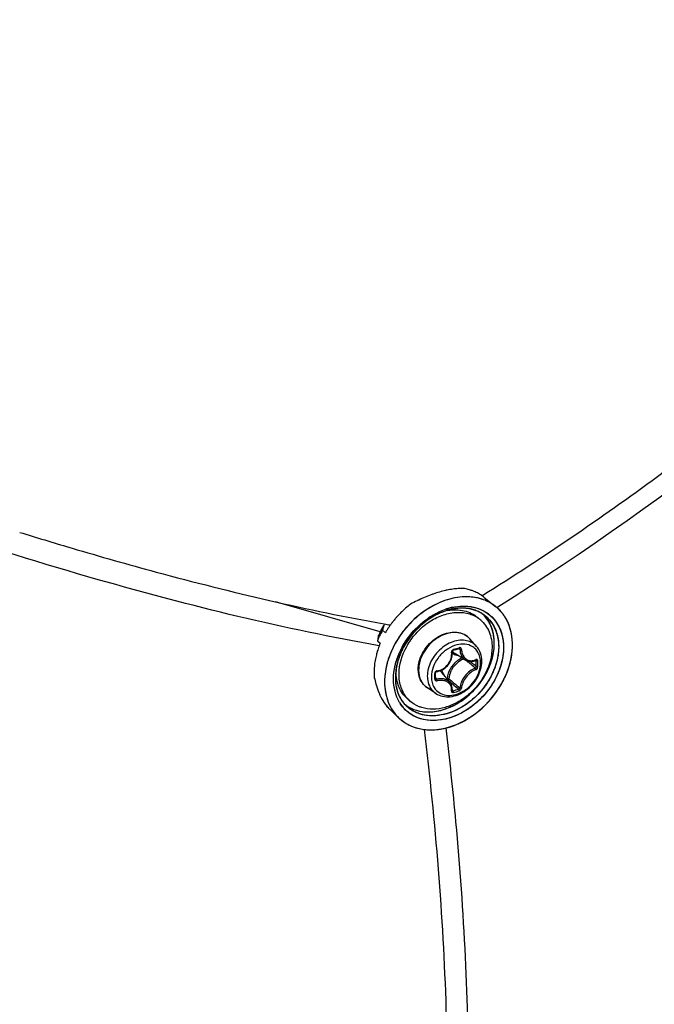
# Model space of a CAD drawing. Header units: millimetres. Extents: x 0 to 420, y 0 to 297.
# Tile 402 of 502: x 339.66 to 344.98, y 199.8 to 208.05. Entities that reach past the tile are written whole.
import ezdxf

# ---------------------------------------------------------------- set-up
doc = ezdxf.new("R2010")
doc.units = ezdxf.units.MM
doc.header["$LTSCALE"] = 23.1
doc.layers.get('0').update_dxf_attribs({"linetype": 'CONTINUOUS'})

msp = doc.modelspace()

# ---------------------------------------------------------------- linework, layer by layer
at = {"color": 7, "linetype": 'CONTINUOUS'}
for p, q in [((340.0841, 203.6288), (340.1031, 203.6233)), ((340.0841, 203.6288), (340.1032, 203.6232)), ((343.5365, 203.2249), (343.5444, 203.2298)), ((343.5366, 203.2248), (343.5444, 203.2297)), ((342.6844, 202.9208), (341.8066, 203.1742)), ((343.5563, 203.2107), (343.6515, 203.1346)), ((343.2407, 203.0994), (343.2413, 203.0996)), ((343.2407, 203.0993), (343.2413, 203.0994)), ((343.2461, 203.1155), (343.2469, 203.1157)), ((343.2528, 203.1036), (343.2505, 203.1029)), ((343.2528, 203.1036), (343.2505, 203.1028)), ((343.6699, 203.129), (343.663, 203.1247)), ((343.6699, 203.129), (343.663, 203.1247)), ((342.7145, 202.9774), (342.7111, 202.9635)), ((342.7153, 202.9794), (342.7145, 202.9774)), ((342.7702, 202.9798), (342.7695, 202.9788)), ((342.7706, 202.9796), (342.7698, 202.9786)), ((343.0922, 203.0406), (343.1024, 203.0473)), ((343.5268, 203.02), (343.5018, 203.0417)), ((342.6712, 202.8899), (342.6715, 202.8909)), ((342.6712, 202.8899), (342.6716, 202.8908)), ((342.6712, 202.8899), (342.6716, 202.8908)), ((342.6712, 202.8899), (342.6716, 202.8908)), ((342.7043, 202.9351), (342.7279, 202.9141)), ((342.7285, 202.9151), (342.7279, 202.9141)), ((342.7285, 202.9151), (342.7279, 202.9141)), ((342.9638, 202.9285), (342.9671, 202.9322)), ((342.661, 202.8476), (342.6846, 202.8266)), ((343.3083, 202.807), (343.3079, 202.8069)), ((343.3083, 202.807), (343.3079, 202.8069)), ((343.4917, 202.8001), (343.4364, 202.8626)), ((342.8625, 202.7568), (342.8623, 202.7565)), ((342.8811, 202.7941), (342.881, 202.7939)), ((343.285, 202.7071), (343.2874, 202.7199)), ((343.2874, 202.7199), (343.2887, 202.7328)), ((343.2878, 202.7562), (343.2879, 202.7576)), ((343.2887, 202.7457), (343.2878, 202.7562)), ((343.2879, 202.7576), (343.2881, 202.7591)), ((343.2881, 202.7591), (343.2886, 202.7607)), ((343.2886, 202.7607), (343.2892, 202.7622)), ((343.2887, 202.7328), (343.2887, 202.7457)), ((343.2892, 202.7622), (343.2901, 202.7637)), ((343.2901, 202.7637), (343.2911, 202.765)), ((343.2911, 202.765), (343.2922, 202.7662)), ((343.2922, 202.7662), (343.2935, 202.7672)), ((343.2935, 202.7672), (343.2948, 202.768)), ((343.2948, 202.768), (343.2961, 202.7686)), ((343.2961, 202.7686), (343.2966, 202.7688)), ((343.2966, 202.7688), (343.3115, 202.7729)), ((343.3978, 202.6863), (343.3049, 202.7438)), ((343.3115, 202.7729), (343.3203, 202.7754)), ((343.3203, 202.7754), (343.3292, 202.778)), ((343.3292, 202.778), (343.344, 202.7824)), ((343.3408, 202.7815), (343.352, 202.7755)), ((343.3429, 202.7804), (343.3458, 202.7788)), ((343.344, 202.7824), (343.3446, 202.7826)), ((343.3446, 202.7826), (343.3456, 202.7827)), ((343.3456, 202.7827), (343.3465, 202.7826)), ((343.3465, 202.7826), (343.3473, 202.7824)), ((343.3473, 202.7824), (343.3476, 202.7823)), ((343.2385, 202.6282), (343.2479, 202.6376)), ((343.2479, 202.6376), (343.2566, 202.6479)), ((343.2566, 202.6479), (343.2643, 202.6588)), ((343.2643, 202.6588), (343.2711, 202.6702)), ((343.2711, 202.6702), (343.2768, 202.6822)), ((343.2768, 202.6822), (343.2815, 202.6945)), ((343.2815, 202.6945), (343.285, 202.7071)), ((343.3977, 202.6863), (343.4014, 202.6841)), ((343.4014, 202.6841), (343.4098, 202.6801)), ((343.4098, 202.6801), (343.4187, 202.677)), ((343.4187, 202.677), (343.4279, 202.675)), ((343.4279, 202.675), (343.4374, 202.6739)), ((343.4374, 202.6739), (343.4472, 202.6739)), ((343.4381, 202.6739), (343.4405, 202.6719)), ((343.4472, 202.6739), (343.4571, 202.675)), ((343.4571, 202.675), (343.4671, 202.6771)), ((343.4671, 202.6771), (343.4771, 202.6802)), ((343.4771, 202.6802), (343.4845, 202.6832)), ((343.4816, 202.682), (343.4887, 202.6783)), ((343.4854, 202.6839), (343.4845, 202.6832)), ((343.4845, 202.6832), (343.4858, 202.6836)), ((343.4858, 202.6836), (343.4864, 202.6837)), ((342.8181, 202.6109), (342.8181, 202.6113)), ((342.8184, 202.611), (342.8184, 202.6114)), ((343.1483, 202.5779), (343.1484, 202.5787)), ((343.1484, 202.5592), (343.1483, 202.5779)), ((343.1483, 202.5306), (343.1485, 202.5541)), ((343.1484, 202.5787), (343.1486, 202.58)), ((343.1485, 202.5541), (343.1484, 202.5592)), ((343.1486, 202.58), (343.1491, 202.5814)), ((343.1491, 202.5814), (343.1498, 202.5828)), ((343.1498, 202.5828), (343.1507, 202.5841)), ((343.1507, 202.5841), (343.1518, 202.5854)), ((343.1518, 202.5854), (343.153, 202.5865)), ((343.153, 202.5865), (343.1544, 202.5874)), ((343.1544, 202.5874), (343.1558, 202.5882)), ((343.1558, 202.5882), (343.1572, 202.5888)), ((343.1572, 202.5888), (343.1587, 202.5892)), ((343.1587, 202.5892), (343.1591, 202.5893)), ((343.1591, 202.5893), (343.1688, 202.5911)), ((343.1688, 202.5911), (343.1815, 202.5947)), ((343.1815, 202.5947), (343.1938, 202.5993)), ((343.1938, 202.5993), (343.2058, 202.605)), ((343.27, 202.4975), (343.2, 202.5808)), ((343.2058, 202.605), (343.2173, 202.6118)), ((343.2173, 202.6118), (343.2282, 202.6195)), ((343.2282, 202.6195), (343.2385, 202.6282)), ((343.1483, 202.5302), (343.1483, 202.5306)), ((343.1484, 202.5294), (343.1483, 202.5302)), ((343.1484, 202.5375), (343.1577, 202.5251)), ((343.1487, 202.5287), (343.1484, 202.5294)), ((343.149, 202.5282), (343.1487, 202.5287)), ((343.2469, 202.5302), (343.2433, 202.5292)), ((343.2566, 202.5134), (343.29, 202.4851)), ((343.2747, 202.4912), (343.27, 202.4974)), ((343.2794, 202.4833), (343.2747, 202.4912)), ((343.2832, 202.475), (343.2794, 202.4833)), ((343.2861, 202.4661), (343.2832, 202.475)), ((343.1503, 202.4058), (343.0806, 202.4517)), ((343.2879, 202.4568), (343.2861, 202.4661)), ((343.2878, 202.4296), (343.2879, 202.4301)), ((343.2878, 202.4292), (343.2878, 202.4296)), ((343.2878, 202.4292), (343.2887, 202.4284)), ((343.2878, 202.4292), (343.2878, 202.4292)), ((343.2878, 202.4292), (343.2879, 202.4291)), ((343.2879, 202.4291), (343.2878, 202.4292)), ((343.2888, 202.4472), (343.2879, 202.4568)), ((343.2879, 202.4301), (343.2886, 202.4373)), ((343.2885, 202.4363), (343.2945, 202.4281)), ((343.2886, 202.4373), (343.2888, 202.4472)), ((343.2887, 202.4284), (343.2896, 202.4279)), ((342.8484, 202.3281), (342.8476, 202.3294)), ((342.9376, 202.3397), (342.9126, 202.3613)), ((342.7671, 202.2702), (342.8421, 202.1999)), ((342.8457, 202.1966), (342.8464, 202.196)), ((342.8457, 202.1965), (342.8464, 202.1959)), ((343.0549, 202.1039), (343.055, 202.1038))]:
    msp.add_line(p, q, dxfattribs=at)
for centre, radius, start, end in [((350.1959, 237.7469), 35.585, 252.78602, 253.49148), ((343.56, 202.028), 1.2855, 112.76225, 115.46319), ((343.5595, 202.0289), 1.2845, 112.75668, 115.45954), ((343.5168, 202.1309), 1.1739, 109.95143, 112.76107), ((343.5168, 202.1309), 1.1739, 109.95381, 112.76374), ((343.4926, 202.1966), 1.1039, 109.2057, 109.93254), ((343.4917, 202.199), 1.1013, 109.20228, 109.93081), ((343.4645, 202.279), 1.0168, 106.14447, 109.23708), ((343.4641, 202.2801), 1.0157, 106.13986, 109.24115), ((343.4262, 202.4113), 0.8792, 102.73361, 106.14942), ((343.4259, 202.4123), 0.878, 102.72927, 106.14332), ((343.407, 202.4941), 0.7941, 101.78574, 102.69442), ((343.4073, 202.4924), 0.7958, 101.78383, 102.69058), ((343.3895, 202.5818), 0.7047, 97.87782, 101.84842), ((343.3715, 202.7121), 0.5732, 93.29104, 97.88678), ((343.3667, 202.7848), 0.5003, 91.97994, 93.21717), ((343.3666, 202.7871), 0.4979, 91.97148, 93.2143), ((343.3671, 202.7774), 0.5077, 92.60111, 93.21261), ((343.3664, 202.792), 0.4931, 91.97543, 92.60119), ((343.3198, 202.8902), 0.4005, 73.65406, 79.71494), ((343.324, 202.905), 0.3851, 71.23842, 73.62864), ((343.3275, 202.9152), 0.3743, 67.34363, 71.24491), ((343.3313, 202.9245), 0.3643, 64.29579, 67.33588), ((343.3341, 202.9303), 0.3578, 60.83662, 64.29563), ((343.3369, 202.9353), 0.3521, 57.33751, 60.83495), ((343.3392, 202.9389), 0.3478, 54.20076, 57.3352), ((343.3395, 202.9395), 0.3472, 51.37396, 57.336), ((343.3402, 202.9403), 0.3461, 51.36713, 54.19768), ((343.4167, 202.5244), 0.7901, 127.21991, 131.0754), ((343.6054, 201.9332), 1.3906, 116.08177, 118.64554), ((343.6044, 201.9349), 1.3887, 116.07614, 118.64344), ((343.5883, 201.9675), 1.3522, 115.44296, 116.07045), ((343.5857, 201.973), 1.3462, 115.44371, 116.0741), ((343.5905, 201.963), 1.3573, 115.7551, 116.06986), ((343.5861, 201.9721), 1.3471, 115.4424, 115.75511), ((343.4344, 202.8629), 0.3478, 49.06362, 51.38133), ((343.4346, 202.863), 0.3475, 49.43387, 51.39061), ((343.4347, 202.8631), 0.3474, 49.4293, 51.38417), ((343.4347, 202.5045), 0.817, 136.35992, 138.63858), ((343.432, 202.5071), 0.8132, 134.84869, 136.35979), ((343.4296, 202.5096), 0.8098, 132.32515, 134.86225), ((343.4262, 202.5132), 0.8048, 131.05872, 132.32465), ((343.4563, 202.4989), 0.6527, 122.12688, 124.48333), ((343.3931, 202.6104), 0.5128, 107.21629, 110.38521), ((343.3954, 202.6055), 0.5181, 109.0704, 110.43081), ((343.3907, 202.6178), 0.505, 106.88863, 109.02168), ((343.3902, 202.6204), 0.5023, 107.32098, 109.0726), ((343.4063, 202.6035), 0.5364, 107.2419, 108.75764), ((343.3856, 202.6351), 0.4869, 106.11327, 107.31827), ((343.3883, 202.6255), 0.497, 106.09973, 107.20581), ((343.3217, 202.6996), 0.408, 100.98027, 101.35445), ((343.3876, 202.6278), 0.4945, 106.06174, 106.88412), ((343.3209, 202.7038), 0.4037, 99.99007, 100.98136), ((343.4009, 202.6212), 0.518, 106.11336, 107.38578), ((343.3999, 202.6239), 0.5151, 103.41042, 107.28797), ((343.3841, 202.6402), 0.4817, 105.9539, 106.11066), ((343.3858, 202.6341), 0.488, 105.11803, 106.06203), ((343.3834, 202.6427), 0.4791, 105.11313, 105.95451), ((343.3855, 202.6353), 0.4867, 104.83782, 105.82661), ((343.3963, 202.6373), 0.5012, 102.31871, 106.12349), ((343.3841, 202.6404), 0.4814, 104.29817, 105.11776), ((343.3826, 202.6456), 0.4761, 104.81712, 105.11256), ((343.3778, 202.6668), 0.4543, 97.79946, 104.90926), ((343.3806, 202.6536), 0.4678, 102.17354, 104.82413), ((343.3814, 202.6513), 0.4702, 102.20598, 104.30323), ((343.3955, 202.642), 0.4964, 102.35584, 103.39317), ((343.3756, 202.6793), 0.4416, 97.02561, 102.2393), ((343.376, 202.6753), 0.4456, 97.72424, 102.18987), ((343.3719, 202.7063), 0.4143, 94.73186, 97.73086), ((343.3735, 202.6928), 0.4279, 96.96922, 97.69949), ((343.3713, 202.7122), 0.4084, 93.52504, 96.99907), ((343.3722, 202.7032), 0.4175, 94.7478, 96.97546), ((343.3699, 202.7323), 0.3883, 88.61528, 94.76342), ((343.3712, 202.7155), 0.4051, 93.53633, 94.74277), ((343.3701, 202.7368), 0.3838, 88.61941, 93.56762), ((343.3698, 202.7379), 0.3827, 87.98349, 93.5437), ((343.3702, 202.7532), 0.3673, 87.95913, 88.58408), ((343.3704, 202.759), 0.3616, 84.94771, 88.58318), ((343.3706, 202.7622), 0.3584, 84.9412, 87.96883), ((343.3706, 202.7627), 0.3579, 84.14986, 87.9618), ((343.3714, 202.7714), 0.3491, 84.13136, 84.93123), ((343.3728, 202.7839), 0.3366, 78.44528, 84.97884), ((343.373, 202.7856), 0.3348, 78.43091, 84.164), ((343.3732, 202.7866), 0.3339, 77.96562, 84.17412), ((343.3755, 202.7985), 0.3217, 77.91771, 78.39418), ((343.3772, 202.8067), 0.3134, 74.42201, 78.40695), ((343.3771, 202.8058), 0.3143, 74.44279, 77.92903), ((343.3776, 202.8081), 0.3119, 73.90672, 77.93425), ((343.379, 202.8129), 0.3069, 73.90758, 74.4307), ((343.3811, 202.8204), 0.2991, 66.87109, 74.43713), ((343.3815, 202.8216), 0.2979, 66.58429, 73.91867), ((343.3818, 202.8221), 0.2972, 66.85955, 73.93455), ((343.3847, 202.8293), 0.2895, 66.54335, 66.82561), ((343.3856, 202.8314), 0.2872, 63.20249, 66.83908), ((343.3856, 202.8313), 0.2874, 63.86204, 66.55225), ((343.386, 202.8323), 0.2863, 63.18545, 66.54887), ((343.3871, 202.8344), 0.2839, 62.93266, 63.85828), ((343.3874, 202.8352), 0.283, 62.92109, 63.17919), ((343.3915, 202.8428), 0.2744, 51.44966, 62.96675), ((343.3917, 202.843), 0.2742, 51.45353, 62.98167), ((343.3487, 202.8651), 0.2837, 42.65384, 45.69266), ((343.3491, 202.8655), 0.2832, 42.60211, 45.71581), ((343.3478, 202.8643), 0.2849, 42.00251, 42.65523), ((343.3482, 202.8647), 0.2844, 41.99977, 42.60766), ((343.3482, 202.8647), 0.2844, 41.99938, 42.60345), ((343.3453, 202.8622), 0.2882, 34.71844, 41.98672), ((343.3826, 202.8329), 0.2877, 34.74605, 51.27615), ((343.4349, 202.8633), 0.3471, 49.06201, 49.42875), ((343.4351, 202.8636), 0.3468, 48.36292, 49.43332), ((343.4341, 202.8625), 0.3483, 44.96524, 49.05918), ((343.4348, 202.8632), 0.3473, 48.3608, 49.06306), ((343.433, 202.8614), 0.3498, 41.21829, 48.34923), ((343.4343, 202.8627), 0.348, 44.96154, 48.35842), ((343.4322, 202.8607), 0.3509, 41.90395, 44.96067), ((343.4324, 202.8608), 0.3507, 41.9065, 44.96465), ((343.4297, 202.8584), 0.3543, 37.77973, 41.90292), ((343.4309, 202.8594), 0.3527, 41.22612, 41.90576), ((343.4299, 202.8586), 0.354, 39.52411, 41.22544), ((343.43, 202.8587), 0.3538, 39.52175, 41.22413), ((343.4265, 202.8559), 0.3583, 34.72676, 39.51368), ((343.4284, 202.8573), 0.356, 37.78559, 39.52394), ((343.4267, 202.8561), 0.3581, 35.68385, 37.78205), ((343.4263, 202.8558), 0.3586, 35.24001, 37.78436), ((343.4251, 202.8549), 0.36, 35.23776, 35.68506), ((343.4242, 202.8543), 0.3612, 34.73195, 35.23773), ((343.4248, 202.8547), 0.3604, 34.72691, 35.24162), ((343.4179, 202.85), 0.3688, 29.51432, 34.7143), ((343.4233, 202.8536), 0.3623, 34.16445, 34.73339), ((343.4239, 202.854), 0.3616, 34.16025, 34.72678), ((343.4175, 202.8498), 0.3692, 29.51431, 34.14524), ((343.4225, 202.8531), 0.3632, 33.67121, 34.16448), ((343.2487, 202.6601), 0.6217, 149.09967, 155.20959), ((343.2491, 202.6581), 0.6227, 149.15134, 155.05196), ((343.2585, 202.6528), 0.6335, 149.17312, 150.77515), ((345.5191, 218.8319), 16.0889, 259.97047, 260.16445), ((343.4284, 202.5092), 0.8092, 144.52477, 146.19759), ((343.4285, 202.5092), 0.8092, 144.52481, 146.16403), ((343.4308, 202.5075), 0.8121, 144.0632, 144.43583), ((343.4308, 202.5076), 0.812, 144.06333, 144.43584), ((343.4316, 202.5069), 0.8131, 142.38471, 144.06306), ((343.4316, 202.507), 0.813, 142.38463, 144.06321), ((343.4336, 202.5054), 0.8156, 140.22939, 142.4104), ((343.4354, 202.5039), 0.8179, 138.61797, 140.23014), ((343.5291, 202.4228), 0.8235, 138.07399, 138.89063), ((343.5286, 202.4233), 0.8228, 137.53713, 138.16579), ((343.456, 202.4995), 0.652, 122.84679, 124.5399), ((343.3604, 202.8278), 0.2542, 49.1138, 56.51182), ((353.8736, 200.176), 11.5265, 166.38196, 166.59805), ((343.224, 202.6714), 0.5945, 157.76332, 158.33907), ((343.2216, 202.6709), 0.5924, 156.12264, 158.20873), ((343.2193, 202.6719), 0.5899, 156.86327, 158.21106), ((343.2301, 202.6689), 0.6011, 155.71507, 157.76076), ((343.3651, 202.5535), 0.7631, 151.48132, 154.90182), ((343.2288, 202.6678), 0.6002, 155.07578, 156.86231), ((343.231, 202.6668), 0.6027, 155.07809, 156.1259), ((343.2353, 202.6666), 0.6068, 155.23242, 155.71755), ((343.2411, 202.662), 0.6138, 152.33995, 155.07239), ((343.3762, 202.5476), 0.7756, 151.23878, 151.48994), ((343.3758, 202.5478), 0.7752, 151.35823, 151.48997), ((343.3796, 202.5457), 0.7795, 150.03054, 151.35717), ((343.3799, 202.5455), 0.7799, 150.03073, 151.23795), ((343.2518, 202.6565), 0.6259, 150.77478, 152.34374), ((355.3113, 199.9296), 12.9603, 166.462, 166.59096), ((343.412, 202.5197), 0.7897, 147.89268, 149.9534), ((343.4119, 202.5198), 0.7895, 147.89266, 149.95336), ((343.4225, 202.5132), 0.802, 146.16334, 147.89429), ((343.4224, 202.5132), 0.8019, 146.16314, 147.89435), ((343.4807, 202.4637), 0.6952, 138.04167, 152.84659), ((343.4937, 202.4533), 0.7118, 137.71544, 137.90983), ((343.3451, 202.5629), 0.741, 154.90576, 157.4038), ((343.3445, 202.5518), 0.7149, 157.38804, 161.50705), ((343.3874, 202.5769), 0.2433, 109.07578, 109.22931), ((343.3211, 202.7605), 0.1539, 50.53518, 52.38989), ((343.3213, 202.7607), 0.1537, 47.20358, 50.53486), ((343.3207, 202.7602), 0.1545, 41.53019, 47.1948), ((343.2795, 202.5712), 0.647, 165.78204, 167.8545), ((343.302, 202.5654), 0.6702, 163.13123, 165.77749), ((343.3223, 202.5594), 0.6914, 161.51909, 163.13722), ((343.4443, 202.4833), 0.6538, 153.2631, 156.14557), ((343.4413, 202.4848), 0.6504, 155.04395, 155.97875), ((343.437, 202.4869), 0.6456, 154.36221, 155.83179), ((343.4463, 202.4825), 0.6559, 154.23781, 155.04417), ((343.4398, 202.4856), 0.6488, 153.67762, 154.36295), ((343.4498, 202.4808), 0.6599, 153.69011, 154.23809), ((343.4427, 202.4842), 0.652, 153.18809, 153.67746), ((343.4522, 202.4796), 0.6626, 153.25566, 153.69019), ((343.4539, 202.4787), 0.6645, 152.96083, 153.25573), ((343.4461, 202.4825), 0.6558, 152.91998, 153.18831), ((343.4243, 202.4988), 0.6182, 153.67667, 155.36641), ((343.4282, 202.4967), 0.6227, 153.68606, 155.34026), ((343.4315, 202.4954), 0.6262, 153.70832, 155.32848), ((343.4413, 202.4903), 0.6372, 151.52143, 153.68459), ((343.4401, 202.4911), 0.6358, 151.56353, 153.7075), ((343.4347, 202.4936), 0.6299, 151.50629, 153.67176), ((343.3522, 202.8201), 0.0898, 224.14979, 225.13489), ((343.3525, 202.8204), 0.0901, 225.16768, 238.19258), ((342.7666, 204.7083), 2.0045, 285.39308, 286.80749), ((343.2168, 202.5819), 0.5833, 172.67122, 174.89249), ((343.2383, 202.5791), 0.605, 170.23256, 172.66996), ((343.2601, 202.5754), 0.6271, 167.85272, 170.23305), ((343.4671, 202.5006), 0.2113, 135.09832, 148.10442), ((343.4534, 202.5185), 0.202, 114.0645, 126.40526), ((335.3008, 193.1122), 12.5417, 49.56104, 49.72441), ((336.0359, 193.9736), 11.4092, 49.26308, 49.56466), ((335.4574, 193.1756), 12.4061, 49.65654, 49.94798), ((343.443, 202.7866), 0.1071, 290.31697, 292.26307), ((343.4418, 202.7896), 0.1103, 292.2624, 294.07545), ((342.0234, 202.6546), 1.4654, 0.00233, 0.92882), ((342.072, 202.6546), 1.4168, 359.05537, 0.00295), ((342.0251, 202.6537), 1.4783, 0.0024, 0.92888), ((342.0742, 202.6537), 1.4292, 359.05547, 0.00301), ((343.1761, 202.5845), 0.5425, 177.87164, 179.77367), ((343.1469, 202.5844), 0.5134, 179.74319, 184.87954), ((343.1954, 202.5838), 0.5618, 174.88937, 177.86578), ((343.2987, 202.5345), 0.4872, 171.28829, 173.56756), ((343.297, 202.5346), 0.4855, 172.51311, 173.57036), ((343.2893, 202.5355), 0.4778, 172.64471, 173.57204), ((343.3001, 202.5341), 0.4887, 170.96342, 172.64109), ((343.307, 202.5333), 0.4956, 170.95242, 172.51144), ((343.2152, 202.5889), 0.3977, 177.18521, 179.98863), ((343.2258, 202.5885), 0.4083, 176.84757, 177.19599), ((341.0011, 202.5493), 2.1407, 0.00233, 0.64253), ((343.1645, 202.5735), 0.0216, 99.06376, 106.76369), ((343.1309, 202.5228), 0.0902, 40.02572, 53.88647), ((343.1157, 202.5225), 0.1114, 16.50857, 23.3442), ((343.0431, 202.8599), 0.7565, 333.67652, 336.5845), ((343.0446, 202.8592), 0.7548, 333.98554, 336.58777), ((343.3801, 202.6884), 0.7592, 191.21781, 195.56133), ((343.379, 202.6882), 0.758, 191.22125, 195.57067), ((343.3276, 202.6745), 0.7048, 195.61404, 196.17546), ((343.3185, 202.6718), 0.6954, 195.60533, 196.73877), ((343.3153, 202.6709), 0.6921, 196.17542, 196.74232), ((343.2562, 202.6524), 0.6302, 196.68026, 201.56551), ((343.2919, 202.6638), 0.6676, 196.73603, 198.3293), ((341.0811, 202.5493), 2.0607, 359.34524, 0.00194), ((343.1456, 202.5306), 0.00271, 351.60329, 359.32144), ((350.9128, 211.6144), 11.8794, 229.89404, 230.16205), ((350.4029, 210.9067), 11.0235, 229.81565, 230.16603), ((349.9644, 210.4772), 10.3986, 230.16047, 230.51372), ((343.0234, 202.8697), 0.7785, 330.51232, 333.67169), ((343.0227, 202.8701), 0.7793, 330.51223, 333.32698), ((343.0321, 202.8653), 0.7688, 333.03735, 333.33657), ((343.0337, 202.8645), 0.767, 333.33655, 333.68263), ((343.0351, 202.8638), 0.7653, 333.33401, 333.67764), ((343.0373, 202.8627), 0.7629, 333.67772, 333.98992), ((343.0359, 202.8634), 0.7645, 333.67993, 333.98757), ((343.0382, 202.8623), 0.762, 333.98758, 334.25893), ((343.2398, 202.6462), 0.6126, 198.30407, 201.59401), ((343.1864, 202.6253), 0.5553, 201.61066, 204.26789), ((343.167, 202.617), 0.5342, 201.55293, 206.95997), ((343.1482, 202.608), 0.5133, 204.26617, 207.01786), ((342.9197, 203.8152), 1.4368, 285.12112, 287.07727), ((342.9203, 203.8133), 1.4495, 285.13021, 287.08635), ((343.1247, 202.5962), 0.4871, 207.03555, 207.75079), ((343.119, 202.5933), 0.4806, 207.03499, 208.48069), ((343.1154, 202.5913), 0.4765, 207.75075, 208.47792), ((343.0955, 202.5804), 0.4538, 208.46379, 210.92837), ((343.0599, 202.5589), 0.4123, 210.90798, 214.67787), ((343.0269, 202.5361), 0.3721, 214.68892, 218.32619), ((343.1155, 202.4908), 0.3128, 210.79009, 214.71405), ((343.1134, 202.4897), 0.3104, 211.08808, 222.74439), ((343.1092, 202.4866), 0.3052, 214.72363, 222.49614), ((343.1031, 202.5057), 0.286, 212.43965, 214.72904), ((343.0985, 202.5025), 0.2804, 212.39315, 214.45567), ((343.1023, 202.5051), 0.285, 214.19294, 214.45497), ((343.1019, 202.5048), 0.2845, 214.45497, 214.71783), ((343.0956, 202.5005), 0.2769, 214.45948, 214.72693), ((343.0992, 202.503), 0.2813, 214.72695, 215.01924), ((343.1011, 202.5043), 0.2836, 214.73191, 215.05701), ((343.0938, 202.4991), 0.2746, 214.9928, 226.78066), ((343.0938, 202.4989), 0.2745, 215.00809, 226.75845), ((343.064, 202.5361), 0.2812, 231.40537, 232.72204), ((343.0639, 202.5359), 0.281, 231.40641, 232.71341), ((343.0651, 202.5376), 0.2831, 232.71269, 236.28952), ((343.0649, 202.5374), 0.2828, 232.71654, 236.28836), ((343.1041, 202.5319), 0.2543, 221.70798, 229.09647), ((343.0033, 202.5175), 0.3421, 218.33076, 221.73229), ((342.9842, 202.5005), 0.3165, 221.73012, 224.72938), ((342.9904, 202.5062), 0.3249, 221.75381, 222.68818), ((342.9823, 202.4987), 0.3139, 222.68188, 224.73879), ((342.971, 202.4875), 0.2979, 224.74023, 226.8287), ((342.9721, 202.4886), 0.2996, 224.73899, 226.81653), ((343.0947, 202.4652), 0.3666, 210.74294, 214.71596), ((343.085, 202.4584), 0.3548, 214.70639, 226.77538), ((343.0666, 202.5398), 0.2857, 236.28886, 238.55735), ((343.0665, 202.5398), 0.2856, 236.28857, 238.56261), ((343.0664, 202.5395), 0.2854, 236.28744, 238.55443), ((343.0798, 202.4534), 0.3475, 226.82444, 227.64699), ((343.0802, 202.4537), 0.348, 226.8293, 227.79329), ((343.0797, 202.4532), 0.3473, 226.82953, 227.64514), ((343.0942, 202.6866), 0.5872, 282.31726, 286.1187), ((343.0947, 202.6846), 0.5851, 282.31161, 285.71908), ((343.0915, 202.6963), 0.5972, 285.35535, 285.70945), ((343.0905, 202.6999), 0.601, 285.70949, 286.104), ((343.0909, 202.6987), 0.5997, 285.7065, 286.11081), ((343.0852, 202.7178), 0.6196, 286.11887, 289.45337), ((343.0896, 202.7032), 0.6044, 286.1021, 286.47325), ((343.0899, 202.7021), 0.6032, 286.11084, 286.476), ((343.0848, 202.719), 0.6209, 286.48834, 289.45258), ((343.0888, 202.7059), 0.6072, 286.47321, 286.78892)]:
    msp.add_arc(centre, radius, start, end, dxfattribs=at)
for points, knots in [([(332.3088, 203.3071), (332.6756, 204.6134), (334.4421, 209.8941), (337.2002, 214.8297), (339.6931, 218.2181)], [0, 0, 0, 0, 0.243886, 1, 1, 1, 1]), ([(343.5444, 203.2297), (344.0444, 203.542), (345.9662, 204.8493), (347.6908, 206.4528), (348.7983, 207.7875)], [0, 0, 0, 0, 0.253674, 1, 1, 1, 1]), ([(348.8652, 207.6388), (348.5047, 207.2057), (346.9592, 205.5025), (345.1396, 204.0512), (343.6699, 203.129)], [0, 0, 0, 0, 0.245138, 1, 1, 1, 1]), ([(342.6771, 202.8057), (341.883, 202.9437), (340.1558, 203.3708), (338.4703, 203.9318), (337.5597, 204.2643)], [0, 0, 0, 0, 0.45396, 1, 1, 1, 1]), ([(340.1032, 203.6232), (340.3375, 203.5539), (341.2002, 203.3092), (342.0746, 203.1025), (342.7172, 202.9889)], [0, 0, 0, 0, 0.27236, 1, 1, 1, 1]), ([(343.5493, 203.1915), (343.5003, 203.2093), (343.3893, 203.2249), (343.2194, 203.1904), (343.0548, 203.1052), (342.959, 203.0206), (342.9159, 202.9725)], [0, 0, 0, 0, 0.221196, 0.463312, 0.725506, 1, 1, 1, 1]), ([(343.5495, 203.1915), (343.5005, 203.2092), (343.3895, 203.2249), (343.2197, 203.1905), (343.0552, 203.1055), (342.9595, 203.021), (342.9164, 202.973)], [0, 0, 0, 0, 0.221447, 0.463667, 0.725746, 1, 1, 1, 1]), ([(343.55, 203.1913), (343.5055, 203.2075), (343.4057, 203.2237), (343.3066, 203.2081), (343.2571, 203.1938)], [0, 0, 0, 0, 0.479541, 1, 1, 1, 1]), ([(343.2571, 203.1938), (343.2263, 203.1849), (343.1008, 203.1376), (342.9902, 203.0538), (342.9216, 202.9788)], [0, 0, 0, 0, 0.239966, 1, 1, 1, 1]), ([(343.2473, 203.1158), (343.3048, 203.1337), (343.4217, 203.1497), (343.5354, 203.1109), (343.5799, 203.08)], [0, 0, 0, 0, 0.526189, 1, 1, 1, 1]), ([(343.3952, 203.1375), (343.4445, 203.1362), (343.5421, 203.1154), (343.6588, 203.0201), (343.7197, 202.8781), (343.7207, 202.7131), (343.6659, 202.5442), (343.5321, 202.3422), (343.3723, 202.2309), (343.2573, 202.1976)], [0, 0, 0, 0, 0.11213, 0.218838, 0.329891, 0.452186, 0.586314, 0.727642, 1, 1, 1, 1]), ([(343.2892, 203.1269), (343.298, 203.1288), (343.3324, 203.1354), (343.3675, 203.1381), (343.3935, 203.1375)], [0, 0, 0, 0, 0.256535, 1, 1, 1, 1]), ([(343.2894, 203.127), (343.2983, 203.1289), (343.3332, 203.1355), (343.3688, 203.1381), (343.3952, 203.1375)], [0, 0, 0, 0, 0.256278, 1, 1, 1, 1]), ([(343.3935, 203.1375), (343.4104, 203.1371), (343.4752, 203.1318), (343.5387, 203.1081), (343.5783, 203.0811)], [0, 0, 0, 0, 0.261575, 1, 1, 1, 1]), ([(342.8425, 202.5674), (342.8425, 202.6479), (342.881, 202.7729), (342.9785, 202.9095), (343.0744, 202.9966), (343.1833, 203.0579), (343.2971, 203.0885), (343.407, 203.085), (343.4728, 203.0583), (343.5007, 203.0398)], [0, 0, 0, 0, 0.254142, 0.391, 0.527564, 0.659013, 0.781772, 0.894694, 1, 1, 1, 1]), ([(343.2261, 203.0952), (343.1908, 203.0831), (343.0504, 203.0169), (342.9371, 202.8972), (342.8811, 202.7941)], [0, 0, 0, 0, 0.241236, 1, 1, 1, 1]), ([(343.2145, 203.0911), (343.1803, 203.0784), (343.0448, 203.0114), (342.9356, 202.8944), (342.8811, 202.7941)], [0, 0, 0, 0, 0.242026, 1, 1, 1, 1]), ([(343.1024, 203.0473), (343.1138, 203.0547), (343.1594, 203.0821), (343.2084, 203.1037), (343.2461, 203.1155)], [0, 0, 0, 0, 0.256628, 1, 1, 1, 1]), ([(343.2073, 202.2685), (343.2904, 202.2925), (343.4478, 202.3863), (343.5817, 202.5678), (343.6359, 202.7336), (343.6448, 202.8549), (343.6211, 202.9661), (343.5828, 203.0291), (343.5595, 203.055)], [0, 0, 0, 0, 0.260989, 0.532289, 0.661973, 0.783062, 0.894976, 1, 1, 1, 1]), ([(343.5625, 203.0574), (343.591, 203.0347), (343.6404, 202.9759), (343.6782, 202.8637), (343.6792, 202.7373), (343.6323, 202.5604), (343.4967, 202.3636), (343.3309, 202.2617), (343.2427, 202.2363)], [0, 0, 0, 0, 0.104524, 0.214592, 0.333967, 0.462949, 0.735941, 1, 1, 1, 1]), ([(343.2508, 203.1014), (343.2961, 203.1093), (343.3662, 203.1094), (343.4501, 203.0793), (343.486, 203.0554), (343.5018, 203.0417)], [0, 0, 0, 0, 0.519584, 0.762839, 1, 1, 1, 1]), ([(343.5823, 202.5933), (343.6023, 202.6339), (343.6328, 202.7169), (343.6458, 202.8442), (343.6235, 202.9615), (343.5839, 203.0279), (343.5595, 203.055)], [0, 0, 0, 0, 0.278014, 0.537515, 0.77657, 1, 1, 1, 1]), ([(343.5626, 203.0574), (343.5937, 203.0325), (343.6471, 202.9664), (343.6825, 202.8399), (343.6739, 202.6993), (343.6413, 202.6072), (343.619, 202.5623)], [0, 0, 0, 0, 0.222971, 0.459982, 0.719377, 1, 1, 1, 1]), ([(343.5783, 203.0811), (343.6146, 203.0563), (343.6782, 202.9875), (343.7228, 202.8497), (343.7162, 202.6946), (343.6807, 202.5928), (343.6561, 202.5431)], [0, 0, 0, 0, 0.223214, 0.459267, 0.718396, 1, 1, 1, 1]), ([(343.7373, 202.5593), (343.7734, 202.6427), (343.8148, 202.8135), (343.7688, 202.9884), (343.7248, 203.0545)], [0, 0, 0, 0, 0.533744, 1, 1, 1, 1]), ([(342.9159, 202.9725), (342.8699, 202.9211), (342.792, 202.809), (342.7246, 202.623), (342.7148, 202.4387), (342.7515, 202.3251), (342.7796, 202.2778)], [0, 0, 0, 0, 0.275264, 0.538289, 0.780129, 1, 1, 1, 1]), ([(342.9155, 202.9721), (342.8696, 202.9208), (342.7919, 202.8088), (342.7247, 202.623), (342.7148, 202.4388), (342.7514, 202.3252), (342.7796, 202.2779)], [0, 0, 0, 0, 0.275019, 0.538051, 0.78006, 1, 1, 1, 1]), ([(343.0365, 202.2543), (343.1257, 202.2418), (343.2733, 202.2778), (343.4316, 202.3881), (343.5354, 202.5033), (343.6085, 202.6369), (343.6443, 202.7774), (343.639, 202.9124), (343.6053, 202.9929), (343.5822, 203.0263)], [0, 0, 0, 0, 0.239217, 0.373672, 0.511458, 0.646823, 0.774667, 0.892112, 1, 1, 1, 1]), ([(343.619, 202.9969), (343.643, 202.9623), (343.6774, 202.8782), (343.6806, 202.7376), (343.64, 202.5921), (343.5603, 202.4552), (343.4489, 202.3397), (343.2823, 202.2338), (343.1281, 202.2067), (343.0393, 202.228)], [0, 0, 0, 0, 0.108486, 0.226976, 0.356148, 0.49267, 0.630927, 0.764804, 1, 1, 1, 1]), ([(343.6561, 203.0037), (343.6814, 202.9671), (343.7178, 202.8783), (343.7215, 202.7297), (343.6788, 202.5759), (343.5949, 202.431), (343.4774, 202.3086), (343.3015, 202.1959), (343.1385, 202.1664), (343.0443, 202.1883)], [0, 0, 0, 0, 0.108425, 0.226833, 0.355901, 0.492337, 0.630562, 0.76449, 1, 1, 1, 1]), ([(343.5268, 203.02), (343.542, 203.0069), (343.5697, 202.9764), (343.6107, 202.9019), (343.6219, 202.8361), (343.6219, 202.7924)], [0, 0, 0, 0, 0.238021, 0.481682, 1, 1, 1, 1]), ([(343.7245, 202.5314), (343.7643, 202.6138), (343.8132, 202.7838), (343.7783, 202.962), (343.7388, 203.0317)], [0, 0, 0, 0, 0.533174, 1, 1, 1, 1]), ([(342.9086, 202.9642), (342.8971, 202.9511), (342.8533, 202.8975), (342.8162, 202.8384), (342.7933, 202.792)], [0, 0, 0, 0, 0.252116, 1, 1, 1, 1]), ([(343.4151, 202.8825), (343.3988, 202.895), (343.3594, 202.9141), (343.2919, 202.9195), (343.2213, 202.9031), (343.1531, 202.8669), (343.0927, 202.814), (343.0311, 202.7299), (343.0066, 202.6522), (343.0066, 202.6022)], [0, 0, 0, 0, 0.104897, 0.216899, 0.338904, 0.47012, 0.607003, 0.744549, 1, 1, 1, 1]), ([(343.0113, 202.6727), (343.0239, 202.7224), (343.075, 202.816), (343.1603, 202.88), (343.2077, 202.8995)], [0, 0, 0, 0, 0.499995, 1, 1, 1, 1]), ([(343.2077, 202.8995), (343.2283, 202.908), (343.2702, 202.92), (343.334, 202.9204), (343.3921, 202.9018), (343.4236, 202.877), (343.4364, 202.8626)], [0, 0, 0, 0, 0.270574, 0.524505, 0.765155, 1, 1, 1, 1]), ([(343.4223, 202.8443), (343.4046, 202.8497), (343.3659, 202.8546), (343.3064, 202.8453), (343.2472, 202.8204), (343.1737, 202.7689), (343.1037, 202.6804), (343.0794, 202.5924), (343.0794, 202.5502)], [0, 0, 0, 0, 0.108641, 0.225762, 0.35139, 0.483442, 0.751147, 1, 1, 1, 1]), ([(343.3073, 202.8067), (343.2804, 202.7973), (343.2284, 202.7682), (343.1478, 202.6868), (343.1132, 202.6003), (343.1132, 202.5445)], [0, 0, 0, 0, 0.249772, 0.51087, 1, 1, 1, 1]), ([(343.4411, 202.8062), (343.4215, 202.8148), (343.3757, 202.8234), (343.3306, 202.8147), (343.3083, 202.807)], [0, 0, 0, 0, 0.475966, 1, 1, 1, 1]), ([(343.4917, 202.8001), (343.4826, 202.8103), (343.4612, 202.8286), (343.4356, 202.8402), (343.4223, 202.8443)], [0, 0, 0, 0, 0.49562, 1, 1, 1, 1]), ([(343.5261, 202.6637), (343.5261, 202.6794), (343.5227, 202.7098), (343.5059, 202.7515), (343.4783, 202.7852), (343.454, 202.8005), (343.4411, 202.8062)], [0, 0, 0, 0, 0.267263, 0.518158, 0.759229, 1, 1, 1, 1]), ([(342.7933, 202.792), (342.7514, 202.7074), (342.6998, 202.5323), (342.7376, 202.3483), (342.7798, 202.2775)], [0, 0, 0, 0, 0.534142, 1, 1, 1, 1]), ([(342.8468, 202.3307), (342.8126, 202.3881), (342.7792, 202.5354), (342.8155, 202.678), (342.8463, 202.7477)], [0, 0, 0, 0, 0.467418, 1, 1, 1, 1]), ([(342.8476, 202.3294), (342.8126, 202.3873), (342.7789, 202.5366), (342.8163, 202.6809), (342.8479, 202.7513)], [0, 0, 0, 0, 0.466883, 1, 1, 1, 1]), ([(342.8623, 202.7565), (342.8568, 202.7444), (342.8368, 202.6967), (342.8229, 202.6463), (342.8171, 202.6083)], [0, 0, 0, 0, 0.257035, 1, 1, 1, 1]), ([(342.8623, 202.7565), (342.8569, 202.7446), (342.8371, 202.6977), (342.8234, 202.6482), (342.8175, 202.6109)], [0, 0, 0, 0, 0.25723, 1, 1, 1, 1]), ([(343.6219, 202.7924), (343.6219, 202.7197), (343.5906, 202.607), (343.5091, 202.4793), (343.4277, 202.394), (343.3331, 202.3279), (343.2313, 202.2854), (343.129, 202.2695), (343.0625, 202.2783), (343.0322, 202.2877)], [0, 0, 0, 0, 0.248665, 0.382513, 0.517378, 0.649239, 0.774659, 0.891564, 1, 1, 1, 1]), ([(343.1611, 202.5948), (343.1788, 202.5977), (343.2139, 202.6108), (343.2556, 202.6479), (343.2811, 202.6972), (343.2846, 202.734), (343.2825, 202.7514)], [0, 0, 0, 0, 0.24849, 0.504031, 0.757203, 1, 1, 1, 1]), ([(343.2987, 202.7757), (343.2937, 202.7743), (343.2849, 202.7674), (343.2819, 202.7565), (343.2825, 202.7514)], [0, 0, 0, 0, 0.497141, 1, 1, 1, 1]), ([(343.2825, 202.7513), (343.2839, 202.7518), (343.2861, 202.7525), (343.288, 202.7546), (343.2879, 202.7555)], [0, 0, 0, 0, 0.63264, 1, 1, 1, 1]), ([(343.2886, 202.7438), (343.2919, 202.7414), (343.3059, 202.7324), (343.3222, 202.7272), (343.3345, 202.7254)], [0, 0, 0, 0, 0.245283, 1, 1, 1, 1]), ([(343.2987, 202.7757), (343.2988, 202.7748), (343.2989, 202.7725), (343.2982, 202.7692), (343.2966, 202.7688)], [0, 0, 0, 0, 0.348, 1, 1, 1, 1]), ([(343.3462, 202.7894), (343.3463, 202.7885), (343.3464, 202.7862), (343.3456, 202.7829), (343.344, 202.7824)], [0, 0, 0, 0, 0.339767, 1, 1, 1, 1]), ([(343.3653, 202.7753), (343.3651, 202.7798), (343.3618, 202.787), (343.3531, 202.7905), (343.3484, 202.79), (343.3462, 202.7894)], [0, 0, 0, 0, 0.502703, 0.74499, 1, 1, 1, 1]), ([(343.352, 202.7755), (343.3519, 202.7762), (343.3514, 202.7789), (343.3494, 202.7813), (343.3476, 202.7823)], [0, 0, 0, 0, 0.264576, 1, 1, 1, 1]), ([(343.352, 202.7755), (343.353, 202.7572), (343.3605, 202.7226), (343.384, 202.6949), (343.3977, 202.6863)], [0, 0, 0, 0, 0.531229, 1, 1, 1, 1]), ([(343.3653, 202.7752), (343.363, 202.7746), (343.3585, 202.7742), (343.3539, 202.7746), (343.352, 202.7755)], [0, 0, 0, 0, 0.5364, 1, 1, 1, 1]), ([(343.3653, 202.7753), (343.3661, 202.7629), (343.3704, 202.7391), (343.3868, 202.7082), (343.4119, 202.6868), (343.4326, 202.6811), (343.4429, 202.6804)], [0, 0, 0, 0, 0.279104, 0.533854, 0.769255, 1, 1, 1, 1]), ([(343.536, 202.6749), (343.536, 202.6979), (343.5293, 202.7434), (343.5063, 202.7836), (343.4917, 202.8001)], [0, 0, 0, 0, 0.512429, 1, 1, 1, 1]), ([(343.003, 202.6079), (343.003, 202.6132), (343.0037, 202.635), (343.0073, 202.6567), (343.0113, 202.6727)], [0, 0, 0, 0, 0.244438, 1, 1, 1, 1]), ([(343.1371, 202.4549), (343.1476, 202.4382), (343.1765, 202.4084), (343.2366, 202.3869), (343.3043, 202.39), (343.3724, 202.4159), (343.4346, 202.4614), (343.4995, 202.5391), (343.5261, 202.6149), (343.5261, 202.6637)], [0, 0, 0, 0, 0.105488, 0.213714, 0.331476, 0.460622, 0.598286, 0.738716, 1, 1, 1, 1]), ([(343.1503, 202.4058), (343.1674, 202.3946), (343.2072, 202.3783), (343.2728, 202.3756), (343.3396, 202.3929), (343.4027, 202.4278), (343.4578, 202.4775), (343.5141, 202.556), (343.536, 202.6282), (343.536, 202.6749)], [0, 0, 0, 0, 0.11076, 0.226584, 0.349536, 0.479279, 0.613227, 0.747471, 1, 1, 1, 1]), ([(343.3335, 202.6811), (343.3255, 202.6752), (343.2956, 202.6499), (343.2723, 202.6165), (343.261, 202.5894)], [0, 0, 0, 0, 0.251119, 1, 1, 1, 1]), ([(343.385, 202.6943), (343.3788, 202.692), (343.3541, 202.6808), (343.332, 202.6642), (343.3175, 202.6497)], [0, 0, 0, 0, 0.242416, 1, 1, 1, 1]), ([(343.4429, 202.6804), (343.446, 202.6802), (343.4586, 202.6801), (343.4712, 202.6828), (343.4802, 202.6862)], [0, 0, 0, 0, 0.242499, 1, 1, 1, 1]), ([(343.4868, 202.6889), (343.4868, 202.6883), (343.4868, 202.6866), (343.4863, 202.6847), (343.4854, 202.6839)], [0, 0, 0, 0, 0.296838, 1, 1, 1, 1]), ([(343.4887, 202.6783), (343.4887, 202.6789), (343.4886, 202.6809), (343.4875, 202.683), (343.4863, 202.6837)], [0, 0, 0, 0, 0.295427, 1, 1, 1, 1]), ([(343.5032, 202.6777), (343.5032, 202.6817), (343.5008, 202.6884), (343.4927, 202.6907), (343.4887, 202.6897), (343.4868, 202.6889)], [0, 0, 0, 0, 0.500392, 0.734456, 1, 1, 1, 1]), ([(343.5032, 202.6777), (343.5009, 202.6767), (343.4958, 202.6761), (343.4907, 202.677), (343.4887, 202.6783)], [0, 0, 0, 0, 0.520163, 1, 1, 1, 1]), ([(342.8145, 202.589), (342.8096, 202.5449), (342.8116, 202.4588), (342.8441, 202.3781), (342.8666, 202.345)], [0, 0, 0, 0, 0.525526, 1, 1, 1, 1]), ([(342.8145, 202.5891), (342.8097, 202.5465), (342.8113, 202.4635), (342.8409, 202.3851), (342.8617, 202.3523)], [0, 0, 0, 0, 0.524813, 1, 1, 1, 1]), ([(342.8145, 202.589), (342.8097, 202.5464), (342.8113, 202.4634), (342.841, 202.385), (342.8617, 202.3523)], [0, 0, 0, 0, 0.52504, 1, 1, 1, 1]), ([(342.9126, 202.3613), (342.8974, 202.3745), (342.8698, 202.405), (342.8288, 202.4795), (342.8175, 202.5452), (342.8175, 202.589)], [0, 0, 0, 0, 0.238021, 0.481682, 1, 1, 1, 1]), ([(342.9143, 202.3627), (342.8908, 202.3891), (342.8533, 202.4549), (342.8425, 202.5292), (342.8425, 202.5674)], [0, 0, 0, 0, 0.481107, 1, 1, 1, 1]), ([(343.0806, 202.4517), (343.0684, 202.4597), (343.0459, 202.4793), (343.0123, 202.53), (343.003, 202.577), (343.003, 202.6079)], [0, 0, 0, 0, 0.241984, 0.486768, 1, 1, 1, 1]), ([(343.0066, 202.6022), (343.0066, 202.5722), (343.0154, 202.5268), (343.0476, 202.478), (343.069, 202.4593), (343.0806, 202.4517)], [0, 0, 0, 0, 0.517982, 0.760912, 1, 1, 1, 1]), ([(343.0365, 202.2543), (343.141, 202.2396), (343.3152, 202.2932), (343.4866, 202.4396), (343.5557, 202.5396), (343.5823, 202.5933)], [0, 0, 0, 0, 0.468934, 0.733843, 1, 1, 1, 1]), ([(343.619, 202.5623), (343.5909, 202.5054), (343.5173, 202.4001), (343.3713, 202.2822), (343.2064, 202.2165), (343.0909, 202.2157), (343.0395, 202.228)], [0, 0, 0, 0, 0.26667, 0.531069, 0.77803, 1, 1, 1, 1]), ([(343.1583, 202.5942), (343.1536, 202.5928), (343.1454, 202.5872), (343.1416, 202.5778), (343.1417, 202.5733)], [0, 0, 0, 0, 0.515676, 1, 1, 1, 1]), ([(343.1417, 202.5733), (343.1426, 202.5735), (343.1451, 202.5741), (343.1483, 202.5761), (343.1483, 202.5779)], [0, 0, 0, 0, 0.335626, 1, 1, 1, 1]), ([(343.1611, 202.5948), (343.1611, 202.5935), (343.161, 202.5916), (343.1599, 202.5894), (343.1591, 202.5893)], [0, 0, 0, 0, 0.650306, 1, 1, 1, 1]), ([(343.2179, 202.5666), (343.2166, 202.5698), (343.2106, 202.582), (343.2022, 202.5929), (343.1948, 202.5998)], [0, 0, 0, 0, 0.255247, 1, 1, 1, 1]), ([(343.261, 202.5894), (343.2589, 202.5846), (343.2518, 202.5655), (343.2477, 202.5453), (343.2469, 202.5302)], [0, 0, 0, 0, 0.258896, 1, 1, 1, 1]), ([(343.2878, 202.6122), (343.2837, 202.6056), (343.2695, 202.5797), (343.2612, 202.5502), (343.26, 202.5284)], [0, 0, 0, 0, 0.261592, 1, 1, 1, 1]), ([(343.4814, 202.6185), (343.4647, 202.6124), (343.432, 202.5931), (343.3919, 202.5525), (343.3629, 202.5043), (343.3531, 202.4687), (343.352, 202.4518)], [0, 0, 0, 0, 0.24174, 0.507568, 0.769195, 1, 1, 1, 1]), ([(343.4868, 202.606), (343.4712, 202.6001), (343.4407, 202.5818), (343.4032, 202.5437), (343.3759, 202.4986), (343.3665, 202.4653), (343.3653, 202.4495)], [0, 0, 0, 0, 0.241461, 0.507728, 0.769702, 1, 1, 1, 1]), ([(343.4814, 202.6185), (343.4824, 202.619), (343.4866, 202.622), (343.4888, 202.6274), (343.4887, 202.6312)], [0, 0, 0, 0, 0.233629, 1, 1, 1, 1]), ([(343.4868, 202.606), (343.487, 202.6096), (343.4854, 202.6144), (343.4822, 202.6179), (343.4814, 202.6185)], [0, 0, 0, 0, 0.766459, 1, 1, 1, 1]), ([(343.4868, 202.606), (343.489, 202.6069), (343.4976, 202.6123), (343.5031, 202.6225), (343.5032, 202.6301)], [0, 0, 0, 0, 0.2401, 1, 1, 1, 1]), ([(343.5032, 202.6301), (343.5009, 202.6291), (343.4957, 202.6286), (343.4906, 202.6298), (343.4887, 202.6312)], [0, 0, 0, 0, 0.516682, 1, 1, 1, 1]), ([(343.6561, 202.5431), (343.6264, 202.4831), (343.5488, 202.3719), (343.3949, 202.2471), (343.2209, 202.1772), (343.0989, 202.1757), (343.0445, 202.1883)], [0, 0, 0, 0, 0.266466, 0.530776, 0.777819, 1, 1, 1, 1]), ([(343.0794, 202.5502), (343.0794, 202.5429), (343.0807, 202.515), (343.0878, 202.4873), (343.0965, 202.4686)], [0, 0, 0, 0, 0.261199, 1, 1, 1, 1]), ([(343.1132, 202.5445), (343.1132, 202.5284), (343.1168, 202.497), (343.1291, 202.4678), (343.1371, 202.4549)], [0, 0, 0, 0, 0.516185, 1, 1, 1, 1]), ([(343.1417, 202.5258), (343.1416, 202.5236), (343.1425, 202.5191), (343.1487, 202.5119), (343.1565, 202.511), (343.1611, 202.512)], [0, 0, 0, 0, 0.245151, 0.483798, 1, 1, 1, 1]), ([(343.1417, 202.5258), (343.1425, 202.5259), (343.1451, 202.5265), (343.148, 202.5284), (343.1483, 202.5302)], [0, 0, 0, 0, 0.321323, 1, 1, 1, 1]), ([(343.149, 202.5282), (343.1499, 202.527), (343.1527, 202.525), (343.1561, 202.5248), (343.1577, 202.5251)], [0, 0, 0, 0, 0.481798, 1, 1, 1, 1]), ([(343.27, 202.4975), (343.2642, 202.5043), (343.2495, 202.5165), (343.2219, 202.5271), (343.1904, 202.5303), (343.1687, 202.5275), (343.1577, 202.5251)], [0, 0, 0, 0, 0.222882, 0.461558, 0.720944, 1, 1, 1, 1]), ([(343.1611, 202.512), (343.161, 202.5144), (343.1603, 202.5189), (343.1588, 202.5233), (343.1577, 202.5251)], [0, 0, 0, 0, 0.526671, 1, 1, 1, 1]), ([(343.2733, 202.4765), (343.2686, 202.4844), (343.2553, 202.499), (343.2279, 202.5123), (343.1953, 202.517), (343.1726, 202.5145), (343.1611, 202.512)], [0, 0, 0, 0, 0.221381, 0.457911, 0.717649, 1, 1, 1, 1]), ([(343.247, 202.5303), (343.2493, 202.5308), (343.2538, 202.5309), (343.2583, 202.5296), (343.26, 202.5284)], [0, 0, 0, 0, 0.526419, 1, 1, 1, 1]), ([(343.247, 202.5303), (343.247, 202.5297), (343.2471, 202.5273), (343.2476, 202.525), (343.2483, 202.5233)], [0, 0, 0, 0, 0.234277, 1, 1, 1, 1]), ([(343.2525, 202.5182), (343.2554, 202.5197), (343.2586, 202.5232), (343.2599, 202.5274), (343.26, 202.5284)], [0, 0, 0, 0, 0.762591, 1, 1, 1, 1]), ([(343.2642, 202.1246), (343.3542, 202.1518), (343.5265, 202.2498), (343.6527, 202.4009), (343.7011, 202.4865)], [0, 0, 0, 0, 0.488775, 1, 1, 1, 1]), ([(343.2825, 202.4256), (343.2837, 202.4345), (343.2837, 202.4523), (343.2776, 202.4692), (343.2733, 202.4765)], [0, 0, 0, 0, 0.513521, 1, 1, 1, 1]), ([(343.2915, 202.1336), (343.3816, 202.1654), (343.5511, 202.2711), (343.6725, 202.4287), (343.7173, 202.5167)], [0, 0, 0, 0, 0.491428, 1, 1, 1, 1]), ([(343.2915, 202.1336), (343.3332, 202.1483), (343.4986, 202.2266), (343.6331, 202.3662), (343.7011, 202.4865)], [0, 0, 0, 0, 0.242219, 1, 1, 1, 1]), ([(343.0965, 202.4686), (343.1024, 202.4559), (343.1176, 202.4321), (343.1388, 202.4134), (343.1503, 202.4058)], [0, 0, 0, 0, 0.504391, 1, 1, 1, 1]), ([(343.2825, 202.4256), (343.2823, 202.4237), (343.2825, 202.4197), (343.2876, 202.413), (343.2947, 202.413), (343.2987, 202.4141)], [0, 0, 0, 0, 0.250198, 0.477776, 1, 1, 1, 1]), ([(343.2825, 202.4256), (343.2832, 202.4258), (343.2855, 202.4265), (343.2876, 202.4284), (343.2879, 202.4301)], [0, 0, 0, 0, 0.303916, 1, 1, 1, 1]), ([(343.2896, 202.4279), (343.2899, 202.4278), (343.2916, 202.4274), (343.2933, 202.4277), (343.2945, 202.4281)], [0, 0, 0, 0, 0.220787, 1, 1, 1, 1]), ([(343.2987, 202.4141), (343.299, 202.4166), (343.2982, 202.4216), (343.2961, 202.4263), (343.2945, 202.4281)], [0, 0, 0, 0, 0.510568, 1, 1, 1, 1]), ([(343.3416, 202.4417), (343.3429, 202.442), (343.3474, 202.4439), (343.3515, 202.4482), (343.352, 202.4518)], [0, 0, 0, 0, 0.265099, 1, 1, 1, 1]), ([(343.3462, 202.4278), (343.3465, 202.4303), (343.3456, 202.4354), (343.3434, 202.44), (343.3416, 202.4417)], [0, 0, 0, 0, 0.50766, 1, 1, 1, 1]), ([(343.3462, 202.4278), (343.3487, 202.4285), (343.3575, 202.4329), (343.3648, 202.4422), (343.3653, 202.4495)], [0, 0, 0, 0, 0.257299, 1, 1, 1, 1]), ([(343.3653, 202.4495), (343.362, 202.4484), (343.3568, 202.4486), (343.3528, 202.4511), (343.352, 202.4518)], [0, 0, 0, 0, 0.768189, 1, 1, 1, 1]), ([(343.2573, 202.1976), (343.1807, 202.1755), (343.0551, 202.1693), (342.9168, 202.2409), (342.8673, 202.2971), (342.8484, 202.3281)], [0, 0, 0, 0, 0.522277, 0.762056, 1, 1, 1, 1]), ([(343.0322, 202.2877), (343.0234, 202.2904), (342.9894, 202.3027), (342.958, 202.3221), (342.9376, 202.3397)], [0, 0, 0, 0, 0.254748, 1, 1, 1, 1]), ([(343.0443, 202.1883), (343.0136, 202.1955), (342.9545, 202.218), (342.905, 202.2577), (342.8842, 202.2804)], [0, 0, 0, 0, 0.506018, 1, 1, 1, 1]), ([(343.0445, 202.1883), (343.0291, 202.1919), (342.9701, 202.2098), (342.9165, 202.2455), (342.8854, 202.279)], [0, 0, 0, 0, 0.257232, 1, 1, 1, 1]), ([(343.0395, 202.228), (343.0268, 202.231), (342.9782, 202.2458), (342.9333, 202.2731), (342.9058, 202.299)], [0, 0, 0, 0, 0.256609, 1, 1, 1, 1]), ([(343.2427, 202.2363), (343.1828, 202.219), (343.0603, 202.2067), (342.9466, 202.2607), (342.9058, 202.299)], [0, 0, 0, 0, 0.526815, 1, 1, 1, 1]), ([(343.0393, 202.228), (343.0267, 202.2311), (342.9781, 202.2458), (342.9333, 202.2732), (342.9058, 202.299)], [0, 0, 0, 0, 0.256404, 1, 1, 1, 1]), ([(342.9175, 202.2961), (342.9264, 202.2907), (342.9635, 202.2706), (343.005, 202.2587), (343.0365, 202.2543)], [0, 0, 0, 0, 0.245087, 1, 1, 1, 1]), ([(342.9175, 202.2961), (342.9263, 202.2907), (342.9635, 202.2706), (343.005, 202.2587), (343.0365, 202.2543)], [0, 0, 0, 0, 0.245059, 1, 1, 1, 1]), ([(343.0365, 202.2543), (343.0501, 202.2524), (343.1074, 202.2478), (343.1654, 202.2564), (343.2073, 202.2685)], [0, 0, 0, 0, 0.239792, 1, 1, 1, 1]), ([(342.8457, 202.1965), (342.8737, 202.1711), (342.9398, 202.1283), (343.0158, 202.1085), (343.0549, 202.1039)], [0, 0, 0, 0, 0.490173, 1, 1, 1, 1]), ([(342.8464, 202.1959), (342.8927, 202.1539), (343.0166, 202.0929), (343.1524, 202.0984), (343.2195, 202.113)], [0, 0, 0, 0, 0.476561, 1, 1, 1, 1]), ([(343.0549, 202.1039), (343.0681, 202.1023), (343.1231, 202.0983), (343.1787, 202.1041), (343.2195, 202.113)], [0, 0, 0, 0, 0.241974, 1, 1, 1, 1]), ([(343.055, 202.1038), (343.0706, 202.102), (343.1359, 202.0978), (343.2018, 202.1073), (343.2497, 202.1205)], [0, 0, 0, 0, 0.240533, 1, 1, 1, 1]), ([(343.2507, 199.0139), (343.2507, 199.2629), (343.2333, 200.2953), (343.1499, 201.3262), (343.0556, 202.1039)], [0, 0, 0, 0, 0.241202, 1, 1, 1, 1]), ([(343.2334, 202.1163), (343.2647, 201.8548), (343.3723, 200.8407), (343.4239, 199.8203), (343.4239, 199.0639)], [0, 0, 0, 0, 0.258242, 1, 1, 1, 1])]:
    msp.add_open_spline(points, degree=3, knots=knots, dxfattribs=at)
for points in [[(343.3386, 203.2843), (343.3233, 203.2834), (343.3081, 203.2819), (343.2929, 203.2798)], [(343.3913, 203.2842), (343.3774, 203.2851), (343.3634, 203.2853), (343.3494, 203.2848)], [(343.3913, 203.2842), (343.3774, 203.2851), (343.3634, 203.2853), (343.3494, 203.2848)], [(343.6515, 203.1346), (343.621, 203.1589), (343.586, 203.1783), (343.5493, 203.1915)], [(343.6515, 203.1346), (343.6211, 203.1589), (343.5861, 203.1782), (343.5495, 203.1915)], [(343.5626, 203.0574), (343.5479, 203.0691), (343.5319, 203.0793), (343.5151, 203.0878)], [(343.5799, 203.08), (343.6094, 203.0595), (343.6356, 203.0332), (343.6561, 203.0037)], [(342.9671, 202.9322), (343.0042, 202.973), (343.0464, 203.0098), (343.0922, 203.0406)], [(342.8604, 202.7774), (342.8882, 202.8327), (342.924, 202.8845), (342.9655, 202.9304)], [(342.8621, 202.7808), (342.8894, 202.8344), (342.9244, 202.8847), (342.9646, 202.9295)], [(342.6965, 202.3641), (342.704, 202.3504), (342.7121, 202.3371), (342.7209, 202.3243)], [(342.7209, 202.3243), (342.7293, 202.3123), (342.7383, 202.3007), (342.748, 202.2898)], [(342.8681, 202.3428), (342.879, 202.327), (342.8917, 202.3122), (342.9058, 202.299)], [(342.7796, 202.2779), (342.7966, 202.2493), (342.8178, 202.2227), (342.8421, 202.1999)], [(342.7798, 202.2775), (342.7968, 202.249), (342.8179, 202.2226), (342.842, 202.1999)]]:
    msp.add_open_spline(points, degree=3, dxfattribs=at)

doc.saveas('drawing.dxf')
